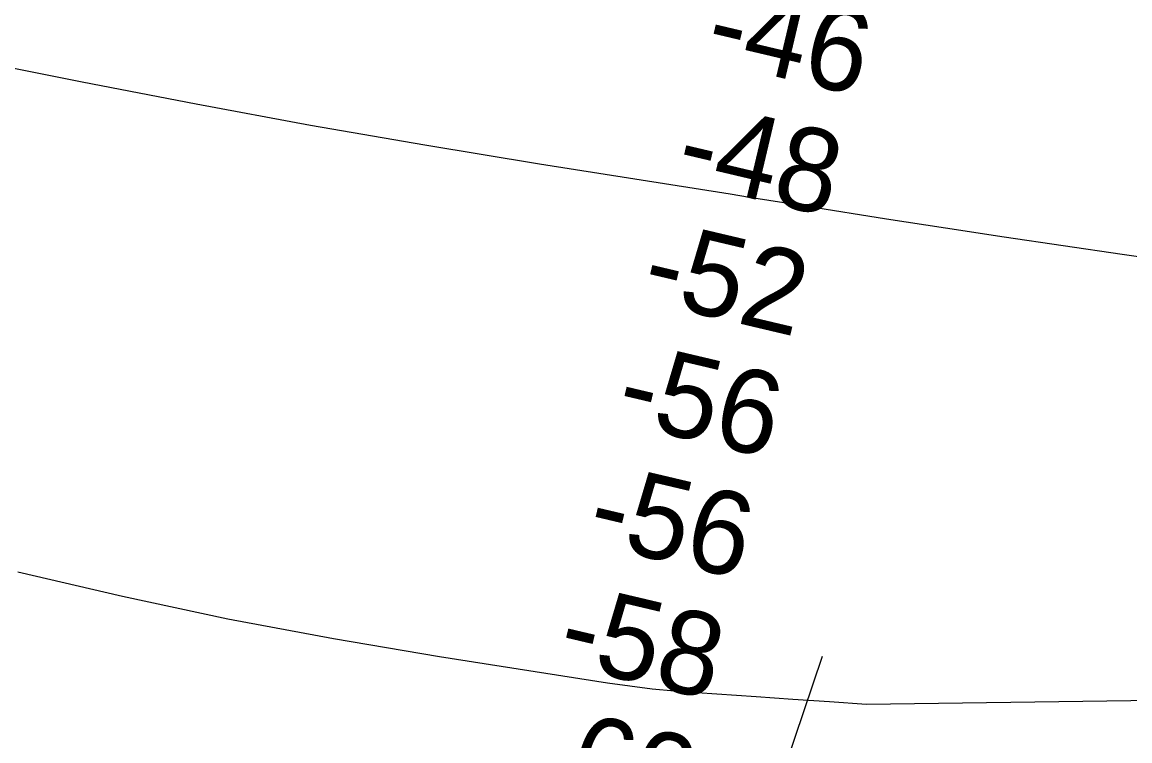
# Model space of a CAD drawing. Extents: x 3297772 to 3335630, y 634068 to 659439.
# Drawn here: x 3321893 to 3322784, y 645994 to 646572 of the extents above; entities that cross this region are included whole.
import ezdxf

# ---------------------------------------------------------------- set-up
doc = ezdxf.new("R2010")
doc.units = 0
for name, color, linetype in [('V-RIVR-RANG', 7, 'Continuous'), ('V-TOPO-MAJR', 7, 'Continuous'), ('V-TOPO-MINR', 7, 'Continuous')]:
    doc.layers.add(name, color=color, linetype=linetype)

msp = doc.modelspace()

# ---------------------------------------------------------------- linework, layer by layer
at = {"layer": 'V-RIVR-RANG'}
msp.add_line((3322180.2, 645003.42), (3322536.48, 646062.08), dxfattribs=at)
at = {"layer": 'V-TOPO-MAJR'}
msp.add_lwpolyline([(3321698.82, 646575.74), (3321726.87, 646568.04), (3321755.15, 646561.27), (3321783.6, 646555.11), (3321940.91, 646523.77), (3322032.66, 646506.06), (3322124.55, 646489.07), (3322216.62, 646473.17), (3322308.83, 646457.99), (3322462.39, 646433.65), (3322477.92, 646431.19), (3322493.44, 646428.73), (3322508.97, 646426.28), (3322524.5, 646423.82), (3322588.1, 646413.77), (3322635.44, 646406.39), (3322682.8, 646399.15), (3322730.19, 646392.12), (3322777.61, 646385.22), (3322879.24, 646370.66)], dxfattribs=at)
at = {"layer": 'V-TOPO-MINR'}
msp.add_lwpolyline([(3321889.18, 646129.88), (3321973.45, 646110.18), (3322058.02, 646091.98), (3322143.04, 646076.05), (3322228.37, 646061.61), (3322363.69, 646040.58), (3322381.61, 646038.03), (3322399.57, 646035.8), (3322417.58, 646034.05), (3322435.62, 646032.62), (3322483.21, 646029.46), (3322512.76, 646027.45), (3322542.31, 646025.39), (3322571.85, 646023.23), (3323364.75, 646034.33)], dxfattribs=at)

# ---------------------------------------------------------------- texts
at = {"layer": 'V-RIVR-RANG'}
for s, p in [('-46', (3322440.01, 646541.97)), ('-48', (3322416.29, 646444.83)), ('-52', (3322388.96, 646348.53)), ('-56', (3322368.32, 646250.65)), ('-56', (3322345.1, 646153.39)), ('-58', (3322321.37, 646056.24)), ('-60', (3322299.96, 645958.55))]:
    msp.add_text(s, height=67, rotation=346.71822, dxfattribs=at).set_placement(p)

doc.saveas('drawing.dxf')
